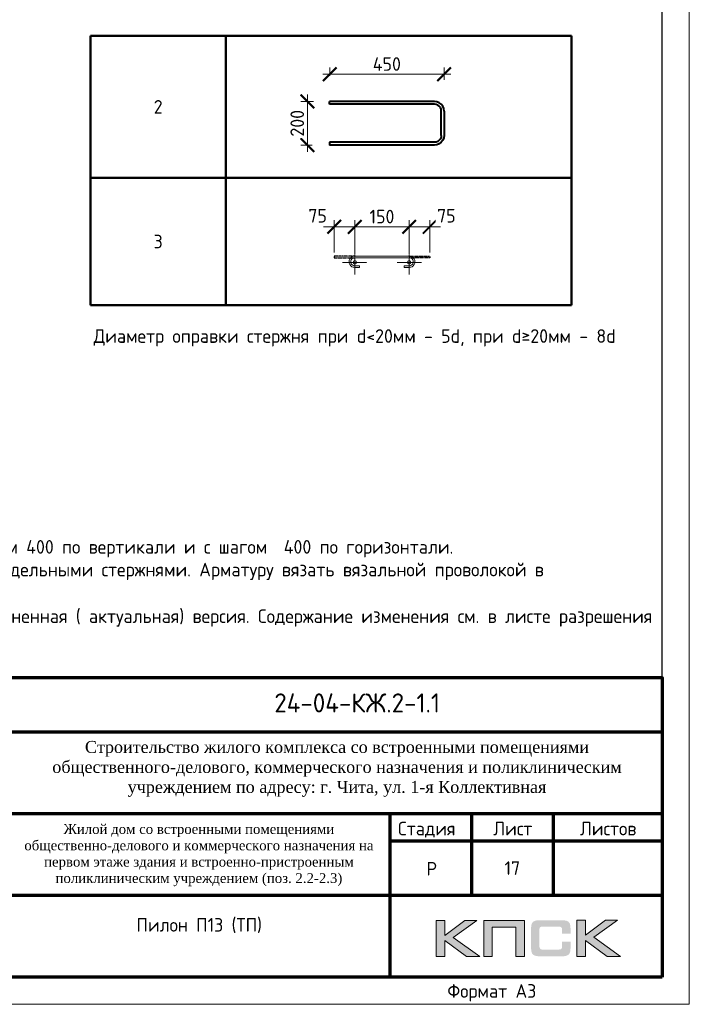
# Model space of a CAD drawing. Header units: millimetres. Extents: x 376598 to 1249954, y -318491 to -22134.
# Tile 369 of 444: x 1103118 to 1115415, y -318491 to -300422. Entities that reach past the tile are written whole.
import ezdxf
from ezdxf.enums import TextEntityAlignment as Align

# ---------------------------------------------------------------- set-up
doc = ezdxf.new("R2010")
doc.units = ezdxf.units.MM
doc.linetypes.add('CENTER2', pattern=[28.575, 19.05, -3.175, 3.175, -3.175])
doc.linetypes.add('GOST2.303 4', pattern=[7, 5, -2, 0])
for name, color, linetype in [('PDF _S_NET_PROFILE_AXIS', 7, 'Continuous'), ('PDF7_Text', 7, 'Continuous'), ('PDF8_Text', 7, 'Continuous'), ('Рамка печать', 7, 'Continuous'), ('ТОЛСТЫЕ_ОСНОВНЫЕ', 6, 'Continuous')]:
    doc.layers.add(name, color=color, linetype=linetype)
for name, color, linetype, lineweight in [('Арм_хомуты', 133, 'Continuous', 18), ('Арм_шпильки', 143, 'Continuous', 18), ('Выноски', 20, 'Continuous', 20), ('Каркасы ригель', 3, 'Continuous', 0), ('Осевая', 10, 'CENTER2', 20), ('подоснова', 151, 'Continuous', 5), ('поз.', 2, 'Continuous', 25), ('размер', 1, 'Continuous', 25), ('РАЗМЕРЫ', 1, 'Continuous', 9), ('Рамка', 7, 'Continuous', 70), ('Текст', 7, 'Continuous', 25), ('ТОНКИЕ', 7, 'Continuous', 9)]:
    doc.layers.add(name, color=color, linetype=linetype, lineweight=lineweight)
doc.styles.add('GOST 2.304', font='CS_Gost2304.shx')
doc.styles.add('GOST-2.304_Type-B', font='GOST_Common.ttf')
doc.styles.add('PDF Times New Roman', font='times.ttf')
doc.styles.add('style1', font='GOST_Common.ttf', dxfattribs={"height": 500})
doc.styles.add('ГОСТ', font='GOST_Common.ttf')
doc.dimstyles.new('мой', dxfattribs={"dimscale": 100, "dimtxt": 2.5, "dimasz": 2.5, "dimexe": 1.25, "dimexo": 0.625, "dimtad": 1, "dimdec": 0, "dimtxsty": 'GOST-2.304_Type-B', "dimblk": 'ARCHTICK', "dimcen": 2.5, "dimdle": 2, "dimaunit": 1, "dimadec": 1, "dimazin": 2, "dimtfac": 1, "dimtdec": 0, "dimtmove": 1, "dimatfit": 3, "dimfxl": 1, "dimtfill": 1, "dimlwd": -1, "dimlwe": -1, "dimarcsym": 0})
doc.dimstyles.new('мой 25', dxfattribs={"dimscale": 100, "dimtxt": 2.5, "dimasz": 2.5, "dimexe": 1.25, "dimexo": 0.625, "dimtad": 1, "dimdec": 0, "dimlfac": 0.5, "dimtxsty": 'GOST-2.304_Type-B', "dimblk": 'ARCHTICK', "dimcen": 2.5, "dimdle": 1.25, "dimaunit": 1, "dimadec": 1, "dimazin": 2, "dimtfac": 1, "dimtdec": 0, "dimtmove": 1, "dimatfit": 3, "dimfxl": 6, "dimfxlon": 1, "dimtfill": 1, "dimlwd": -1, "dimlwe": -1, "dimarcsym": 0})

# ---------------------------------------------------------------- blocks, each defined once
blk = doc.blocks.new('*U56')
at = {"layer": 'ТОЛСТЫЕ_ОСНОВНЫЕ', "color": 6}
blk.add_lwpolyline([(20, 5), (415, 5), (415, 292), (20, 292)], close=True, dxfattribs=at)
at = {"layer": 'ТОНКИЕ'}
blk.add_lwpolyline([(0, 0), (420, 0), (420, 297), (0, 297)], close=True, dxfattribs=at)
at = {"layer": 'Текст', "style": 'style1'}
blk.add_text('Формат А3', height=2.5, dxfattribs=at).set_placement((375.57, 1.2))
blk = doc.blocks.new('11')
at = {"layer": 'Выноски'}
for p, q in [((47885, 66608), (47944, 66700)), ((47944, 66700), (47962, 66737)), ((47962, 66737), (47989, 66781)), ((47989, 66781), (48016, 66806)), ((48016, 66806), (48038, 66823)), ((48038, 66823), (48060, 66786)), ((48060, 66786), (48058, 66769))]:
    blk.add_line(p, q, dxfattribs=at)
blk.add_lwpolyline([(47863, 66761), (47937, 66865), (47843, 66458), (47885, 66564), (47905, 66616), (47954, 66628), (47979, 66606), (47957, 66539), (47937, 66487), (47947, 66458), (47991, 66470), (48051, 66611), (48041, 66569), (48023, 66505), (48023, 66448), (48065, 66448), (48090, 66529), (48110, 66608), (48043, 66369), (47972, 66275), (47954, 66344), (47991, 66389), (48078, 66431), (48142, 66470), (48154, 66441), (48204, 66512), (48246, 66606), (48209, 66455), (48204, 66418), (48295, 66574), (48265, 66463), (48265, 66455), (48312, 66453), (48342, 66529), (48347, 66584), (48337, 66465), (48349, 66453), (48401, 66569), (48443, 66616), (48461, 66678), (48466, 66727), (48436, 66811), (48399, 66754), (48399, 66618), (48389, 66549), (48374, 66507), (48416, 66564), (48441, 66576), (48451, 66524), (48433, 66482), (48419, 66453), (48424, 66428), (48458, 66421)], dxfattribs=at)
blk = doc.blocks.new('яяя')
at = {"lineweight": 30}
for points in [[(345424, 110432), (345425, 110410), (345424, 110397), (345417, 110379), (345406, 110350), (345390, 110319), (345357, 110275), (345310, 110221), (345265, 110176), (345198, 110110), (345161, 110077), (345133, 110066), (345116, 110066), (345102, 110075), (345090, 110091), (345082, 110115), (345074, 110146), (345066, 110182), (345064, 110206), (345067, 110234), (345077, 110278), (345095, 110320), (345114, 110361), (345134, 110395), (345159, 110428), (345195, 110469), (345228, 110506), (345284, 110560), (345331, 110595), (345379, 110625), (345435, 110648), (345486, 110670), (345532, 110686), (345573, 110696), (345605, 110698), (345621, 110695), (345635, 110687), (345648, 110671), (345656, 110649), (345659, 110625), (345659, 110583), (345656, 110553), (345647, 110523), (345635, 110489), (345387, 110033), (345349, 109985), (345311, 109948), (345247, 109889), (345209, 109858), (345192, 109844), (345180, 109837), (345157, 109833), (345150, 109835), (345140, 109842), (345135, 109856), (345138, 109881), (345148, 109892), (345183, 109930), (345267, 110024), (345343, 110105), (345455, 110213), (345617, 110343), (345775, 110456), (345811, 110526), (345838, 110607), (345890, 110740), (345902, 110771), (345698, 110295), (345672, 110226), (345626, 110132), (345572, 110032), (345518, 109953), (345481, 109918), (345497, 110001), (345567, 110147), (345655, 110301), (345760, 110442)], [(345481, 109918), (345476, 109896), (345475, 109874), (345485, 109861), (345506, 109866), (345539, 109891), (345632, 109983), (345968, 110450), (346022, 110527), (346029, 110560), (346027, 110579), (346026, 110590), (346010, 110605), (345993, 110609), (345975, 110601), (345962, 110584), (345954, 110562), (345857, 110421), (345783, 110292), (345741, 110183), (345701, 110079), (345665, 109985), (345660, 109952), (345666, 109929), (345669, 109915), (345682, 109910), (345702, 109914), (345735, 109941), (345846, 110007), (346065, 110160), (346075, 110193), (346070, 110217), (346066, 110236), (346052, 110241), (346030, 110241), (346007, 110228), (345978, 110203), (345960, 110164), (345892, 110010), (345895, 109986), (345904, 109966), (345925, 109964), (345969, 109968), (346045, 110000), (346218, 110114), (346261, 110154), (346280, 110184), (346282, 110210), (346278, 110225), (346263, 110229), (346241, 110222), (346220, 110198), (346162, 110049), (345989, 109904), (345932, 109849), (345906, 109805), (345891, 109739), (345890, 109690), (345899, 109652), (345924, 109647), (345956, 109655), (345980, 109674), (346058, 109838), (346158, 110046), (346261, 110098), (346314, 110120), (346292, 110079), (346269, 110036), (346261, 110008), (346267, 109998), (346293, 109998), (346363, 110039), (346445, 110095), (346421, 110068), (346414, 110040), (346407, 110011), (346416, 109990), (346466, 109972), (346509, 109977), (346574, 109984), (347172, 110293)], [(346586, 109971), (346543, 109917), (346509, 109873), (346489, 109825), (346475, 109767), (346472, 109710), (346478, 109675), (346485, 109641), (346501, 109621), (346517, 109602), (346542, 109589), (346568, 109592), (346605, 109620), (346680, 109731), (346736, 109842), (346865, 110115), (346962, 110290), (346969, 110318), (346979, 110360), (347013, 110403), (347056, 110434), (347091, 110450), (347109, 110450), (347121, 110434), (347115, 110405), (347072, 110355), (347012, 110307), (346924, 110222)]]:
    blk.add_lwpolyline(points, dxfattribs=at)
blk = doc.blocks.new('штамп кж1.1')
at = {"layer": 'Рамка печать', "lineweight": 20}
h = blk.add_hatch(color=0, dxfattribs=at)
h.paths.add_polyline_path([(419458, -85094), (419234, -85094), (418867, -85370), (418867, -85094), (418712, -85094), (418712, -85757), (418867, -85757), (418867, -85466), (419264, -85757), (419512, -85757), (419019, -85406)])
h.paths.add_polyline_path([(419737, -85219), (420175, -85219), (420175, -85757), (420329, -85757), (420329, -85094), (420165, -85094), (419583, -85094), (419583, -85251), (419583, -85757), (419737, -85757)])
h.paths.add_polyline_path([(421451, -85091), (421295, -85091), (421295, -85754), (421451, -85754), (421451, -85462), (421847, -85754), (422095, -85754), (421602, -85403), (422041, -85091), (421818, -85091), (421451, -85367)])
blk.add_hatch(color=204, dxfattribs=at).paths.add_polyline_path([(421166, -85165), (421164, -85157), (421161, -85151), (421158, -85145), (421154, -85139), (421151, -85134), (421147, -85129), (421143, -85124), (421139, -85120), (421133, -85117), (421128, -85113), (421122, -85109), (421115, -85107), (421108, -85104), (421100, -85101), (421093, -85099), (421075, -85096), (421056, -85093), (421035, -85092), (421012, -85091), (420617, -85091), (420594, -85092), (420573, -85093), (420553, -85096), (420536, -85099), (420528, -85102), (420521, -85104), (420514, -85107), (420508, -85110), (420502, -85113), (420496, -85117), (420491, -85120), (420486, -85124), (420482, -85129), (420478, -85134), (420474, -85139), (420471, -85145), (420468, -85151), (420466, -85158), (420463, -85165), (420461, -85172), (420457, -85188), (420455, -85206), (420453, -85226), (420453, -85248), (420453, -85596), (420453, -85618), (420455, -85638), (420457, -85656), (420461, -85673), (420463, -85680), (420466, -85687), (420468, -85694), (420471, -85700), (420474, -85705), (420478, -85711), (420482, -85716), (420486, -85720), (420491, -85725), (420496, -85728), (420502, -85731), (420508, -85735), (420514, -85738), (420521, -85740), (420528, -85743), (420536, -85745), (420553, -85749), (420573, -85751), (420594, -85753), (420617, -85754), (421012, -85754), (421035, -85753), (421056, -85752), (421075, -85749), (421092, -85746), (421100, -85743), (421108, -85741), (421115, -85738), (421122, -85735), (421128, -85732), (421133, -85728), (421139, -85725), (421143, -85720), (421147, -85716), (421151, -85711), (421154, -85706), (421158, -85700), (421161, -85694), (421164, -85688), (421166, -85680), (421169, -85673), (421172, -85656), (421175, -85639), (421176, -85618), (421177, -85596), (421177, -85487), (421022, -85487), (421022, -85576), (421022, -85582), (421021, -85588), (421020, -85594), (421019, -85599), (421017, -85604), (421015, -85608), (421012, -85612), (421008, -85616), (421005, -85619), (421001, -85622), (420996, -85624), (420991, -85626), (420987, -85627), (420981, -85628), (420974, -85628), (420968, -85629), (420649, -85629), (420644, -85628), (420639, -85628), (420635, -85626), (420631, -85624), (420627, -85621), (420624, -85618), (420620, -85615), (420617, -85611), (420615, -85607), (420613, -85603), (420611, -85598), (420609, -85593), (420607, -85584), (420607, -85574), (420607, -85256), (420607, -85250), (420607, -85245), (420609, -85240), (420610, -85235), (420611, -85231), (420613, -85228), (420616, -85225), (420619, -85221), (420622, -85218), (420626, -85216), (420630, -85214), (420634, -85212), (420639, -85211), (420643, -85210), (420649, -85210), (420654, -85210), (420968, -85210), (420974, -85210), (420981, -85210), (420986, -85212), (420991, -85213), (420996, -85215), (421000, -85217), (421004, -85220), (421008, -85223), (421011, -85227), (421014, -85231), (421017, -85235), (421019, -85240), (421020, -85245), (421021, -85250), (421022, -85257), (421022, -85263), (421022, -85336), (421177, -85336), (421177, -85248), (421176, -85226), (421175, -85206), (421172, -85188), (421168, -85172)])
at = {"layer": 'PDF _S_NET_PROFILE_AXIS', "lineweight": 30, "elevation": 0}
blk.add_lwpolyline([(409123, -83320), (409140, -83299), (409161, -83282), (409174, -83265), (409208, -83231), (409216, -83227), (409221, -83219), (409229, -83214), (409238, -83206), (409259, -83189), (409276, -83176), (409288, -83172), (409297, -83172), (409297, -83176), (409293, -83185), (409280, -83198), (409191, -83274), (409174, -83282), (409157, -83299), (409106, -83329), (409085, -83341), (409060, -83358), (409055, -83363), (409051, -83363), (409060, -83358), (409072, -83350), (409077, -83350), (409081, -83346), (409077, -83350), (409072, -83354), (409064, -83358), (409047, -83371), (409030, -83380), (409013, -83397), (408971, -83426), (408933, -83460), (408890, -83502), (408878, -83515), (408873, -83524), (408865, -83528), (408857, -83540), (408840, -83562), (408827, -83583), (408818, -83600), (408797, -83625), (408772, -83646), (408717, -83701), (408683, -83727), (408666, -83735), (408653, -83744), (408628, -83752), (408603, -83752), (408594, -83744), (408590, -83731), (408586, -83706), (408586, -83680), (408590, -83667), (408598, -83655), (408611, -83642), (408636, -83629), (408645, -83621), (408662, -83612), (408683, -83600), (408696, -83595), (408708, -83583), (408725, -83574), (408742, -83562), (408785, -83536), (408831, -83507), (408873, -83481), (408912, -83456), (408928, -83443), (408941, -83435), (408954, -83430), (408962, -83422), (408962, -83426), (408954, -83430), (408950, -83435), (408937, -83443), (408920, -83456), (408882, -83477), (408797, -83532), (408755, -83557), (408721, -83574), (408708, -83583), (408696, -83587), (408687, -83591), (408679, -83591), (408666, -83595), (408658, -83591), (408653, -83587), (408653, -83570), (408658, -83557), (408658, -83545), (408662, -83528), (408674, -83502), (408691, -83477), (408700, -83468), (408704, -83460), (408717, -83456), (408751, -83439), (408763, -83439), (408772, -83435), (408785, -83430), (408848, -83418), (408873, -83405), (408895, -83397), (408933, -83380), (408954, -83371), (408975, -83358), (408992, -83346), (409005, -83333), (409039, -83308), (409064, -83295), (409077, -83286), (409094, -83274), (409127, -83244), (409144, -83231), (409153, -83223), (409157, -83223), (409149, -83240), (409123, -83265), (409111, -83274), (409077, -83299), (409064, -83308), (409051, -83320), (409026, -83350), (409013, -83363), (409009, -83371), (408992, -83392), (408979, -83401), (408967, -83418), (408962, -83422), (408962, -83426), (408958, -83430), (408950, -83435), (408937, -83447), (408916, -83473), (408903, -83485), (408890, -83502), (408882, -83515), (408873, -83524), (408869, -83528), (408873, -83524), (408878, -83524), (408873, -83528), (408865, -83549), (408857, -83553), (408852, -83562), (408848, -83566), (408823, -83617), (408823, -83629), (408818, -83638), (408823, -83642), (408827, -83642), (408840, -83629), (408852, -83621), (408907, -83566), (408941, -83540), (408954, -83528), (408967, -83524), (408971, -83515), (408984, -83502), (408988, -83494), (408996, -83494), (408996, -83498), (408979, -83515), (408962, -83536), (408937, -83557), (408924, -83566), (408912, -83579), (408907, -83579), (408899, -83583), (408895, -83591), (408895, -83612), (408899, -83617), (408907, -83617), (408920, -83608), (408937, -83591), (408945, -83579), (408954, -83570), (408979, -83540), (408996, -83524), (409005, -83511), (409017, -83507), (409022, -83502), (409026, -83502), (409013, -83515), (409005, -83528), (408992, -83536), (408971, -83562), (408954, -83583), (408945, -83591), (408941, -83600), (408937, -83612), (408937, -83625), (408941, -83629), (408954, -83634), (408958, -83629), (408967, -83612), (408979, -83600), (409000, -83583), (409009, -83574), (409022, -83574), (409026, -83583), (409026, -83608), (409030, -83608), (409039, -83604), (409051, -83595), (409077, -83570), (409085, -83557), (409089, -83553), (409089, -83549), (409085, -83549), (409081, -83553), (409072, -83557), (409047, -83574), (409017, -83595), (408979, -83621), (408971, -83625), (408958, -83629), (408950, -83638), (408933, -83663), (408924, -83684), (408903, -83722), (408886, -83765), (408865, -83811), (408848, -83862), (408840, -83883), (408827, -83909), (408827, -83921), (408831, -83921), (408835, -83917), (408840, -83909), (408848, -83896), (408852, -83888), (408861, -83875), (408886, -83841), (408903, -83816), (408924, -83782), (408954, -83748), (408984, -83706), (409043, -83625), (409077, -83583), (409106, -83545), (409132, -83511), (409157, -83481), (409174, -83456), (409195, -83430), (409229, -83388), (409263, -83350), (409305, -83308), (409394, -83214), (409441, -83172), (409479, -83130), (409517, -83092), (409551, -83062), (409580, -83037), (409606, -83016), (409627, -82999), (409644, -82986), (409657, -82977), (409665, -82969), (409674, -82969), (409674, -82965), (409682, -82960), (409682, -82982), (409674, -82994), (409665, -83003), (409661, -83011), (409563, -83109), (409538, -83138), (409504, -83168), (409318, -83354), (409242, -83422), (409187, -83477), (409178, -83490), (409170, -83498), (409161, -83502), (409157, -83507), (409157, -83511), (409161, -83511), (409170, -83507), (409182, -83494), (409212, -83477), (409225, -83464), (409238, -83460), (409246, -83452), (409263, -83443), (409276, -83443), (409276, -83452), (409267, -83468), (409259, -83481), (409242, -83502), (409238, -83515), (409233, -83524), (409229, -83528), (409229, -83532), (409238, -83540), (409242, -83536), (409246, -83536), (409254, -83532), (409267, -83524), (409318, -83485), (409356, -83460), (409381, -83452), (409386, -83452), (409390, -83456), (409390, -83494), (409394, -83507), (409398, -83515), (409407, -83519), (409415, -83515), (409424, -83515), (409449, -83507), (409492, -83490), (409521, -83477), (409551, -83460), (409593, -83443), (409635, -83422), (409690, -83397)], dxfattribs=at)
at = {"layer": 'Рамка', "color": 7}
for p, q in [((405358, -83134), (405358, -80634)), ((407358, -83134), (407358, -80634)), ((410858, -81634), (422858, -81634)), ((404358, -82634), (410858, -82634)), ((404358, -83134), (422858, -83134)), ((419358, -83134), (419358, -84634)), ((420858, -83134), (420858, -84634)), ((417858, -83634), (422858, -83634)), ((417858, -83634), (422858, -83634)), ((410858, -84634), (422858, -84634))]:
    blk.add_line(p, q, dxfattribs=at)
at = {"layer": 'Рамка'}
for p, q in [((406358, -86134), (406358, -80634)), ((408358, -86134), (408358, -80634)), ((408358, -80634), (408358, -86134)), ((409858, -80634), (409858, -86134)), ((409858, -86134), (409858, -80634)), ((410858, -80634), (410858, -86134)), ((417858, -83134), (417858, -86134))]:
    blk.add_line(p, q, dxfattribs=at)
at = {"layer": 'Рамка', "color": 7, "lineweight": 15}
for p, q in [((404358, -81134), (410858, -81134)), ((404358, -81634), (410858, -81634)), ((404358, -82134), (410858, -82134)), ((404358, -83634), (410858, -83634)), ((404358, -84134), (410858, -84134)), ((404358, -84634), (410858, -84634)), ((404358, -85134), (410858, -85134)), ((404358, -85634), (410858, -85634))]:
    blk.add_line(p, q, dxfattribs=at)
at = {"layer": 'Рамка'}
blk.add_lwpolyline([(422858, -86134), (404358, -86134), (404358, -80634), (422858, -80634)], close=True, dxfattribs=at)
at = {"layer": 'Рамка печать', "color": 0, "lineweight": 20}
for points in [[(418712, -85757), (418712, -85094), (418867, -85094), (418867, -85370), (419234, -85094), (419458, -85094), (419019, -85406), (419512, -85757), (419264, -85757), (418867, -85466), (418867, -85757), (418712, -85757)], [(419737, -85757), (419737, -85219), (420175, -85219), (420175, -85757), (420329, -85757), (420329, -85094), (420165, -85094), (419583, -85094), (419583, -85251), (419583, -85757), (419737, -85757)], [(421295, -85754), (421295, -85091), (421451, -85091), (421451, -85367), (421818, -85091), (422041, -85091), (421602, -85403), (422095, -85754), (421847, -85754), (421451, -85462), (421451, -85754), (421295, -85754)]]:
    blk.add_lwpolyline(points, close=True, dxfattribs=at)
at = {"color": 2, "lineweight": 60, "xscale": 0.5, "yscale": 0.5, "zscale": 0.5}
blk.add_blockref('яяя', (236070, -141038), dxfattribs=at)
at = {"layer": 'Выноски', "color": 0}
blk.add_blockref('11', (360773, -151499), dxfattribs=at)
at = {"layer": 'PDF7_Text', "char_height": 248, "attachment_point": 7, "style": 'PDF Times New Roman'}
for s, insert in [('06.25', (409908, -83561)), ('Патрушев', (406387, -83634)), ('06.25', (409908, -85050)), ('Жукова', (406466, -86056)), ('06.25', (409908, -86042))]:
    blk.add_mtext(s, dxfattribs=dict(at, insert=insert))
at = {"layer": 'PDF7_Text', "insert": (410912, -84467), "char_height": 180, "width": 6881.02, "attachment_point": 7, "style": 'PDF Times New Roman'}
blk.add_mtext('\\pxqc;Жилой дом со встроенными помещениями общественно-делового и коммерческого назначения на первом этаже здания и встроенно-пристроенным поликлиническим учреждением (поз. 2.2-2.3)', dxfattribs=at)
at = {"layer": 'PDF7_Text', "insert": (406426, -85084), "char_height": 247.95, "attachment_point": 7, "style": 'PDF Times New Roman'}
blk.add_mtext_dynamic_manual_height_columns('{\\C256;Куликов}', width=2000, gutter_width=1250, heights=[0], dxfattribs=at)
at = {"layer": 'PDF8_Text', "char_height": 248, "attachment_point": 7, "style": 'PDF Times New Roman'}
for s, insert in [('ГИП', (404451, -83561)), ('Исполнит.', (404432, -85007)), ('Н.контр.', (404445, -86056))]:
    blk.add_mtext(s, dxfattribs=dict(at, insert=insert))
at = {"layer": 'Текст', "color": 7, "style": 'ГОСТ'}
blk.add_text('24-04-КЖ.2-1.1', height=350, dxfattribs=at).set_placement((417259, -81103), align=Align.MIDDLE_CENTER)
for s, p in [('Изм.', (404522, -82993)), ('Лист', (406493, -82996)), ('N док.', (407423, -82993)), ('Подпись', (408507, -83008)), ('Дата', (409929, -83008)), ('Стадия', (418009, -83534)), ('Лист', (419758, -83534)), ('Листов', (421350, -83534)), ('Р', (418530, -84272))]:
    blk.add_text(s, height=250, dxfattribs=at).set_placement(p)
at = {"layer": 'Текст', "color": 7, "style": 'ГОСТ', "width": 0.9}
blk.add_text('Кол.уч.', height=250, dxfattribs=at).set_placement((405423, -82992))
at = {"layer": 'Текст', "color": 7, "insert": (411117, -81801), "char_height": 220, "attachment_point": 1, "style": 'ГОСТ'}
blk.add_mtext_dynamic_manual_height_columns('\\pxqc;{\\fTimes New Roman|b0|i0|c204|p18;\\C256;Строительство жилого комплекса со встроенными помещениями общественного-делового, коммерческого назначения и поликлиническим учреждением по адресу: г. Чита, ул. 1-я Коллективная}', width=11543.07, gutter_width=12.5, heights=[0], dxfattribs=at)
blk = doc.blocks.new('*T1137')
at = {"layer": 'Каркасы ригель', "color": 0, "linetype": 'ByBlock', "lineweight": -2, "transparency": 16777216}
for p, q in [((0, 0), (1500, 0)), ((0, -1000), (1500, -1000))]:
    blk.add_line(p, q, dxfattribs=at)
at = {"layer": 'Каркасы ригель', "color": 0, "linetype": 'ByBlock', "lineweight": 50, "transparency": 16777216}
for p, q in [((0, 0), (0, -1000)), ((1500, 0), (1500, -1000))]:
    blk.add_line(p, q, dxfattribs=at)
at = {"layer": 'Каркасы ригель', "color": 0, "linetype": 'Continuous', "lineweight": 0, "transparency": 16777216, "insert": (750, -500), "char_height": 250, "width": 1000, "attachment_point": 5, "style": 'ГОСТ'}
blk.add_mtext('17', dxfattribs=at)
blk = doc.blocks.new('*T1166')
at = {"layer": 'Выноски', "color": 0, "linetype": 'ByBlock', "lineweight": 50, "transparency": 16777216}
for p, q in [((0, 0), (8834, 0)), ((0, 0), (0, -4943)), ((2484, 0), (2484, -4943)), ((8834, 0), (8834, -4943)), ((0, -2606), (8834, -2606)), ((0, -4943), (8834, -4943))]:
    blk.add_line(p, q, dxfattribs=at)
at = {"layer": 'Выноски', "color": 0, "transparency": 16777216, "char_height": 250, "width": 2183.67, "attachment_point": 5, "style": 'GOST-2.304_Type-B'}
for s, insert in [('2', (1242, -1303)), ('3', (1242, -3774))]:
    blk.add_mtext(s, dxfattribs=dict(at, insert=insert))
blk = doc.blocks.new('*U25')
for p, q in [((-8, 0), (-7, 7.2)), ((-7, -7.2), (-8, 0)), ((-7, 7.2), (-4.2, 14)), ((-4.2, 14), (0.2, 19.8)), ((0.2, 19.8), (6, 24.2)), ((6, 24.2), (12.8, 27)), ((12.8, 27), (20, 28)), ((44, 28), (20, 28)), ((20, 20), (44, 20)), ((44, 20), (44, 28)), ((262.7, 28), (286.7, 28)), ((262.7, 20), (262.7, 28)), ((286.7, 20), (262.7, 20)), ((293.9, 27), (286.7, 28)), ((300.7, 24.2), (293.9, 27)), ((306.5, 19.8), (300.7, 24.2)), ((310.9, 14), (306.5, 19.8)), ((313.7, 7.2), (310.9, 14)), ((314.7, 0), (313.7, 7.2)), ((-4.2, -14), (-7, -7.2)), ((0.2, -19.8), (-4.2, -14)), ((6, -24.2), (0.2, -19.8)), ((12.8, -27), (6, -24.2)), ((20, -28), (12.8, -27)), ((20, -28), (286.7, -28)), ((286.7, -28), (293.9, -27)), ((293.9, -27), (300.7, -24.2)), ((300.7, -24.2), (306.5, -19.8)), ((306.5, -19.8), (310.9, -14)), ((310.9, -14), (313.7, -7.2)), ((313.7, -7.2), (314.7, 0))]:
    blk.add_line(p, q)
at = {"color": 0, "linetype": 'ByBlock', "lineweight": -2}
for p, q in [((0, 0), (0.7, 5.2)), ((0.7, 5.2), (2.7, 10)), ((2.7, 10), (5.9, 14.1)), ((5.9, 14.1), (10, 17.3)), ((10, 17.3), (14.8, 19.3)), ((14.8, 19.3), (20, 20)), ((291.8, 19.3), (286.7, 20)), ((296.7, 17.3), (291.8, 19.3)), ((300.8, 14.1), (296.7, 17.3)), ((304, 10), (300.8, 14.1)), ((306, 5.2), (304, 10)), ((306.7, 0), (306, 5.2)), ((0.7, -5.2), (0, 0)), ((2.7, -10), (0.7, -5.2)), ((5.9, -14.1), (2.7, -10)), ((10, -17.3), (5.9, -14.1)), ((14.8, -19.3), (10, -17.3)), ((20, -20), (14.8, -19.3)), ((20, -20), (286.7, -20)), ((286.7, -20), (291.8, -19.3)), ((291.8, -19.3), (296.7, -17.3)), ((296.7, -17.3), (300.8, -14.1)), ((300.8, -14.1), (304, -10)), ((304, -10), (306, -5.2)), ((306, -5.2), (306.7, 0))]:
    blk.add_line(p, q, dxfattribs=at)
at = {"style": 'GOST 2.304', "oblique": 15, "flags": 9}
for tag, p in [('ДИАМЕТР', (117.8, -62.2)), ('ДЛИНА', (118.1, -72.5)), ('ПОЗИЦИЯ', (118, -56.6)), ('КЛАСС', (118, -67.8)), ('МАССА', (118.7, -78.2))]:
    blk.add_attdef(tag, p, '', height=2.5, dxfattribs=at)
blk = doc.blocks.new('_ArchTick')
at = {"color": 0, "linetype": 'ByBlock', "const_width": 0.15}
blk.add_lwpolyline([(-0.5, -0.5), (0.5, 0.5)], dxfattribs=at)
blk = doc.blocks.new('*D1167')
at = {"layer": 'DEFPOINTS', "color": 0, "lineweight": 0, "transparency": 16777216}
for p in [(1110271, -304223), (1109271, -304760), (1110271, -304759)]:
    blk.add_point(p, dxfattribs=at)
at = {"layer": 'РАЗМЕРЫ', "color": 0, "linetype": 'Continuous', "transparency": 16777216}
for p, q in [((1109271, -304697), (1109271, -304098)), ((1110271, -304697), (1110271, -304098)), ((1109071, -304223), (1110471, -304223))]:
    blk.add_line(p, q, dxfattribs=at)
at = {"layer": 'РАЗМЕРЫ', "color": 0, "transparency": 16777216, "xscale": 250, "yscale": 250, "zscale": 250, "rotation": 180}
blk.add_blockref('_ArchTick', (1109271, -304223), dxfattribs=at)
at = {"layer": 'РАЗМЕРЫ', "color": 0, "transparency": 16777216, "xscale": 250, "yscale": 250, "zscale": 250}
blk.add_blockref('_ArchTick', (1110271, -304223), dxfattribs=at)
at = {"layer": 'РАЗМЕРЫ', "color": 0, "lineweight": 0, "transparency": 16777216, "insert": (1109771, -304035), "char_height": 250, "attachment_point": 5, "style": 'GOST-2.304_Type-B', "bg_fill": 3, "box_fill_scale": 1.1, "bg_fill_color": 256, "bg_fill_true_color": 13158600, "bg_fill_transparency": 0}
blk.add_mtext('150', dxfattribs=at)
blk = doc.blocks.new('*D1170')
at = {"layer": 'DEFPOINTS', "color": 0, "lineweight": 0}
for p in [(1108895, -304223), (1108895, -304759), (1109271, -304760)]:
    blk.add_point(p, dxfattribs=at)
at = {"layer": 'РАЗМЕРЫ', "color": 0, "linetype": 'Continuous'}
for p, q in [((1108895, -304697), (1108895, -304098)), ((1109271, -304697), (1109271, -304098)), ((1109471, -304223), (1108695, -304223))]:
    blk.add_line(p, q, dxfattribs=at)
at = {"layer": 'РАЗМЕРЫ', "color": 0, "xscale": 250, "yscale": 250, "zscale": 250, "rotation": 180}
blk.add_blockref('_ArchTick', (1108895, -304223), dxfattribs=at)
at = {"layer": 'РАЗМЕРЫ', "color": 0, "xscale": 250, "yscale": 250, "zscale": 250}
blk.add_blockref('_ArchTick', (1109271, -304223), dxfattribs=at)
at = {"layer": 'РАЗМЕРЫ', "color": 0, "lineweight": 0, "insert": (1108589, -304020), "char_height": 250, "attachment_point": 5, "style": 'GOST-2.304_Type-B', "bg_fill": 3, "box_fill_scale": 1.1, "bg_fill_color": 256, "bg_fill_true_color": 13158600, "bg_fill_transparency": 0}
blk.add_mtext('75', dxfattribs=at)
blk = doc.blocks.new('*D1171')
at = {"layer": 'DEFPOINTS', "color": 0, "lineweight": 0}
for p in [(1110647, -304223), (1110271, -304760), (1110647, -304759)]:
    blk.add_point(p, dxfattribs=at)
at = {"layer": 'РАЗМЕРЫ', "color": 0, "linetype": 'Continuous'}
for p, q in [((1110271, -304697), (1110271, -304098)), ((1110647, -304697), (1110647, -304098)), ((1110071, -304223), (1110847, -304223))]:
    blk.add_line(p, q, dxfattribs=at)
at = {"layer": 'РАЗМЕРЫ', "color": 0, "xscale": 250, "yscale": 250, "zscale": 250, "rotation": 180}
blk.add_blockref('_ArchTick', (1110271, -304223), dxfattribs=at)
at = {"layer": 'РАЗМЕРЫ', "color": 0, "xscale": 250, "yscale": 250, "zscale": 250}
blk.add_blockref('_ArchTick', (1110647, -304223), dxfattribs=at)
at = {"layer": 'РАЗМЕРЫ', "color": 0, "lineweight": 0, "insert": (1110954, -304020), "char_height": 250, "attachment_point": 5, "style": 'GOST-2.304_Type-B', "bg_fill": 3, "box_fill_scale": 1.1, "bg_fill_color": 256, "bg_fill_true_color": 13158600, "bg_fill_transparency": 0}
blk.add_mtext('75', dxfattribs=at)
blk = doc.blocks.new('*D1168')
at = {"layer": 'DEFPOINTS', "color": 0, "lineweight": 0, "transparency": 16777216}
for p in [(1108403, -301922), (1109254, -301922, -2880), (1109167, -302722, -2880)]:
    blk.add_point(p, dxfattribs=at)
at = {"layer": 'РАЗМЕРЫ', "color": 0, "linetype": 'Continuous', "transparency": 16777216}
for p, q in [((1108511, -301922), (1108278, -301922)), ((1108403, -302847), (1108403, -301797)), ((1108492, -302722), (1108278, -302722))]:
    blk.add_line(p, q, dxfattribs=at)
at = {"layer": 'РАЗМЕРЫ', "color": 0, "transparency": 16777216, "xscale": 250, "yscale": 250, "zscale": 250}
for p, rotation in [((1108403, -301922), 90), ((1108403, -302722), 270)]:
    blk.add_blockref('_ArchTick', p, dxfattribs=dict(at, rotation=rotation))
at = {"layer": 'РАЗМЕРЫ', "color": 0, "lineweight": 0, "transparency": 16777216, "insert": (1108215, -302322), "char_height": 250, "attachment_point": 5, "rotation": 90, "style": 'GOST-2.304_Type-B', "bg_fill": 3, "box_fill_scale": 1.1, "bg_fill_color": 256, "bg_fill_true_color": 13158600, "bg_fill_transparency": 0}
blk.add_mtext('200', dxfattribs=at)
blk = doc.blocks.new('*D1169')
at = {"layer": 'DEFPOINTS', "color": 0, "lineweight": 0, "transparency": 16777216}
for p in [(1108811, -301422), (1108811, -301922, -2880), (1110911, -302264, -2880)]:
    blk.add_point(p, dxfattribs=at)
at = {"layer": 'РАЗМЕРЫ', "color": 0, "linetype": 'Continuous', "transparency": 16777216}
for p, q in [((1108811, -301451), (1108811, -301297)), ((1110911, -301528), (1110911, -301297)), ((1111036, -301422), (1108686, -301422))]:
    blk.add_line(p, q, dxfattribs=at)
at = {"layer": 'РАЗМЕРЫ', "color": 0, "transparency": 16777216, "xscale": 250, "yscale": 250, "zscale": 250, "rotation": 180}
blk.add_blockref('_ArchTick', (1108811, -301422), dxfattribs=at)
at = {"layer": 'РАЗМЕРЫ', "color": 0, "transparency": 16777216, "xscale": 250, "yscale": 250, "zscale": 250}
blk.add_blockref('_ArchTick', (1110911, -301422), dxfattribs=at)
at = {"layer": 'РАЗМЕРЫ', "color": 0, "lineweight": 0, "transparency": 16777216, "insert": (1109861, -301235), "char_height": 250, "attachment_point": 5, "style": 'GOST-2.304_Type-B', "bg_fill": 3, "box_fill_scale": 1.1, "bg_fill_color": 256, "bg_fill_true_color": 13158600, "bg_fill_transparency": 0}
blk.add_mtext('450', dxfattribs=at)
blk = doc.blocks.new('*U1157')
at = {"color": 0, "linetype": 'ByBlock', "lineweight": -2}
for p, q in [((-79.9, 25), (-79.9, 410)), ((-69.9, 410), (-79.9, 410)), ((-69.9, 25), (-69.9, 410)), ((69.9, 25), (69.9, 410)), ((69.9, 410), (79.9, 410)), ((79.9, 25), (79.9, 410)), ((-78.8, 15.9), (-79.9, 25)), ((-75.3, 7.5), (-78.8, 15.9)), ((-69.7, 0.3), (-75.3, 7.5)), ((-69.1, 18.5), (-69.9, 25)), ((-62.4, -5.3), (-69.7, 0.3)), ((-66.6, 12.5), (-69.1, 18.5)), ((-62.6, 7.3), (-66.6, 12.5)), ((-57.4, 3.3), (-62.6, 7.3)), ((-51.4, 0.9), (-57.4, 3.3)), ((-44.9, 0), (-51.4, 0.9)), ((-44.9, 0), (44.9, 0)), ((44.9, 0), (51.4, 0.9)), ((51.4, 0.9), (57.4, 3.3)), ((57.4, 3.3), (62.6, 7.3)), ((62.4, -5.3), (69.7, 0.3)), ((62.6, 7.3), (66.6, 12.5)), ((66.6, 12.5), (69.1, 18.5)), ((69.1, 18.5), (69.9, 25)), ((69.7, 0.3), (75.3, 7.5)), ((75.3, 7.5), (78.8, 15.9)), ((78.8, 15.9), (79.9, 25)), ((-54, -8.8), (-62.4, -5.3)), ((-44.9, -10), (-54, -8.8)), ((44.9, -10), (-44.9, -10)), ((44.9, -10), (54, -8.8)), ((54, -8.8), (62.4, -5.3))]:
    blk.add_line(p, q, dxfattribs=at)
at = {"style": 'GOST 2.304', "oblique": 15, "flags": 9}
for tag, p in [('ПОЗИЦИЯ', (1101, -185)), ('ДИАМЕТР', (1101.4, -189.3)), ('КЛАСС', (1101.6, -193.8)), ('ДЛИНА', (1102.1, -198.5)), ('МАССА', (1102.4, -203.9))]:
    blk.add_attdef(tag, p, '', height=2.5, dxfattribs=at)

msp = doc.modelspace()

# ---------------------------------------------------------------- linework, layer by layer
at = {"layer": 'Осевая', "ltscale": 0.1}
for p, q in [((1109495.6, -304875.7), (1109047.3, -304875.7)), ((1110495.5, -304875.7), (1110047.3, -304875.7))]:
    msp.add_line(p, q, dxfattribs=at)

# ---------------------------------------------------------------- block references
at = {"xscale": 100, "yscale": 100, "zscale": 100}
msp.add_blockref('*U56', (1073415.1, -318491.4), dxfattribs=at)
for name, p in [('*T1166', (1104419.3, -300718.5)), ('*T1137', (1111415.1, -315491.4))]:
    msp.add_blockref(name, p)
at = {"layer": 'Арм_шпильки', "color": 3, "xscale": 3.75, "yscale": 3.75, "zscale": 3.75, "rotation": 180}
msp.add_blockref('*U25', (1110346.4, -304864.1), dxfattribs=at)
at = {"layer": 'размер'}
msp.add_blockref('штамп кж1.1', (692056.8, -231857.1), dxfattribs=at)

# ---------------------------------------------------------------- texts
at = {"ltscale": 100, "char_height": 250, "width": 17398.124, "attachment_point": 1, "style": 'GOST-2.304_Type-B'}
for s, insert in [(' Диаметр оправки стержня при d<20мм - 5d, при d≥20мм - 8d', (1104322.4, -306102.1)), ('\\pxi-3,l3,t3,20;1.^IОбщие примечания см. лист 1\\P2.^IШпильки поз.3 устанавливать с шагом 400 по вертикали и с шагом  400 по горизонтали.\\P3.^IАрмирование пилонов  выполнять отдельными стержнями. Арматуру вязать вязальной проволокой в каждом пересечении.', (1096423.4, -309554.5))]:
    msp.add_mtext(s, dxfattribs=dict(at, insert=insert))
at = {"layer": 'Выноски', "color": 240, "true_color": 0xed1f24, "insert": (1096502.2, -311243.1, -3100), "char_height": 250, "width": 18219.66, "attachment_point": 1, "style": 'ГОСТ'}
msp.add_mtext('\\pxi-2,l2,sm1;В выделенной области представлена замененная ( актуальная) версия. Содержание изменения см. в листе разрешения на внесение изменений', dxfattribs=at)
at = {"layer": 'Текст', "color": 7, "insert": (1102915.1, -316491.4), "char_height": 250, "attachment_point": 1, "style": 'ГОСТ'}
msp.add_mtext_dynamic_manual_height_columns('\\pxqc;{\\C256;\\PПилон П13 (ТП) }', width=7000, gutter_width=12.5, heights=[1500], dxfattribs=at)

# ---------------------------------------------------------------- next in the draw order: dimensions: what is measured, and where the dimension line sits
at = {"layer": 'РАЗМЕРЫ', "lineweight": 0}
dim = msp.add_linear_dim(base=(1108402.8, -301922.2), p1=(1109166.7, -302721.7, -2880), p2=(1109253.9, -301922.2, -2880), angle=90, dimstyle='мой 25', override={"dimlfac": 0.25}, dxfattribs=at)
dim.commit()
dim.dimension.update_dxf_attribs({"geometry": '*D1168', "text_midpoint": (1108215.3, -302321.9)})
dim = msp.add_linear_dim(base=(1110271.4, -304222.6), p1=(1109271.5, -304759.8), p2=(1110271.4, -304759.1), text='150', dimstyle='мой', dxfattribs=at)
dim.commit()
dim.dimension.update_dxf_attribs({"geometry": '*D1167', "text_midpoint": (1109771.4, -304035.1)})

# ---------------------------------------------------------------- next in the draw order: linework, layer by layer
at = {"layer": 'поз.', "linetype": 'GOST2.303 4', "ltscale": 0.4}
for points in [[(1109271.4, -304759.1), (1108895.4, -304759.1), (1108895.4, -304789.1), (1109270.2, -304789.3)], [(1110271.4, -304759.1), (1110647.4, -304759.1), (1110647.4, -304789.1), (1110272.7, -304789.3)]]:
    msp.add_lwpolyline(points, dxfattribs=at)

# ---------------------------------------------------------------- next in the draw order: dimensions: what is measured, and where the dimension line sits
at = {"layer": 'РАЗМЕРЫ', "lineweight": 0}
dim = msp.add_linear_dim(base=(1108810.5, -301422), p1=(1110910.5, -302263.6, -2880), p2=(1108810.5, -301922.2, -2880), text='450', dimstyle='мой 25', override={"dimlfac": 0.25}, dxfattribs=at)
dim.commit()
dim.dimension.update_dxf_attribs({"geometry": '*D1169', "text_midpoint": (1109860.5, -301234.5)})

# ---------------------------------------------------------------- next in the draw order: block references
at = {"layer": 'Арм_хомуты', "lineweight": 40, "xscale": 5, "yscale": 5, "zscale": 5, "rotation": 90.00000000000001}
msp.add_blockref('*U1157', (1110860.5, -302321.9, -2880), dxfattribs=at)

# ---------------------------------------------------------------- next in the draw order: dimensions: what is measured, and where the dimension line sits
at = {"layer": 'РАЗМЕРЫ', "lineweight": 0}
dim = msp.add_linear_dim(base=(1108895.4, -304222.6), p1=(1109271.5, -304759.8), p2=(1108895.4, -304759.1), text='75', dimstyle='мой', dxfattribs=at)
dim.commit()
dim.dimension.update_dxf_attribs({"geometry": '*D1170', "text_midpoint": (1108588.6, -304208.3), "dimtype": 160})
dim = msp.add_linear_dim(base=(1110647.4, -304222.6), p1=(1110271.4, -304759.8), p2=(1110647.4, -304759.1), angle=180, text='75', dimstyle='мой', dxfattribs=at)
dim.commit()
dim.dimension.update_dxf_attribs({"geometry": '*D1171', "text_midpoint": (1110954.3, -304208.3), "dimtype": 160})

# ---------------------------------------------------------------- next in the draw order: linework, layer by layer
at = {"layer": 'Осевая', "ltscale": 0.1}
for p, q in [((1109271.5, -304651.6), (1109271.5, -305099.8)), ((1110271.4, -304651.6), (1110271.4, -305099.8))]:
    msp.add_line(p, q, dxfattribs=at)
at = {"layer": 'подоснова'}
for centre in [(1109271.5, -304875.7), (1110271.4, -304875.7)]:
    msp.add_circle(centre, 32, dxfattribs=at)

doc.saveas('drawing.dxf')
